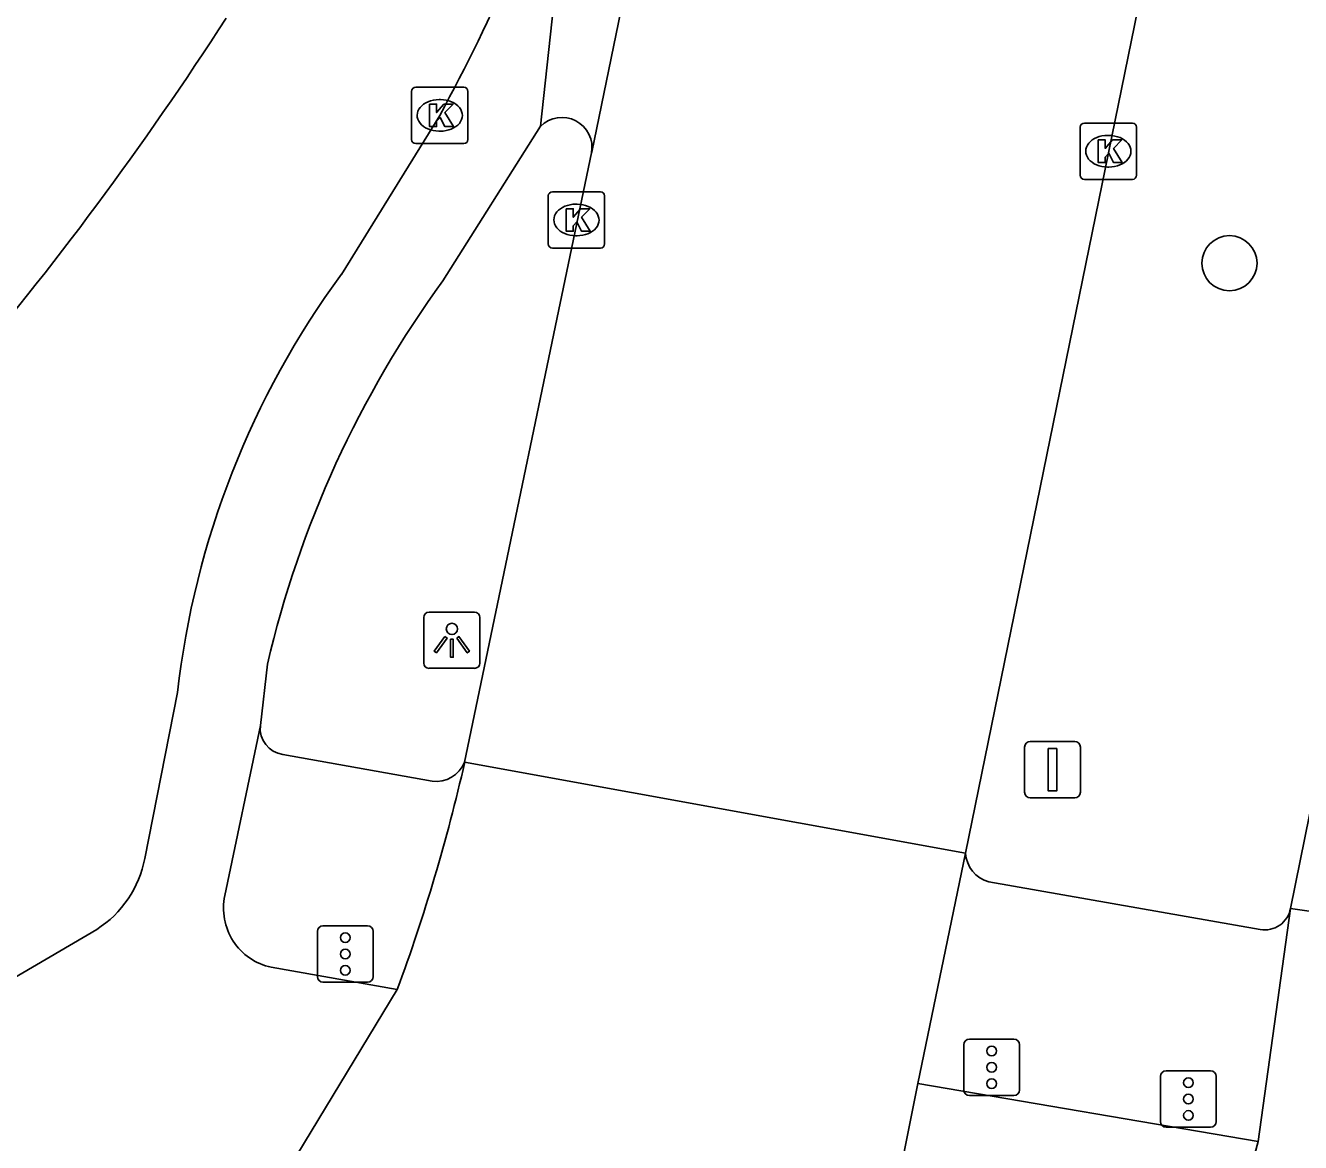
# Model space of a CAD drawing. Extents: x 157692 to 159670, y 381454 to 383289.
# Drawn here: x 158506.3 to 158528.93, y 382132.85 to 382152.66 of the extents above; entities that cross this region are included whole.
import ezdxf

# ---------------------------------------------------------------- set-up
doc = ezdxf.new("R2010")
doc.units = 0
for name, color, linetype in [('IMGEO_Boom', 7, 'Continuous'), ('IMGEO_Fietspad_gesloten', 7, 'Continuous'), ('IMGEO_Kolk', 7, 'Continuous'), ('IMGEO_Lichtpunt', 7, 'Continuous'), ('IMGEO_Rijbaan_lokaal_gesloten', 7, 'Continuous'), ('IMGEO_Verkeersbordpaal', 7, 'Continuous'), ('IMGEO_Verkeersregelinstallatiepaal', 7, 'Continuous'), ('IMGEO_Voetpad_open', 7, 'Continuous')]:
    doc.layers.add(name, color=color, linetype=linetype)

msp = doc.modelspace()

# ---------------------------------------------------------------- linework, layer by layer
at = {"layer": 'IMGEO_Boom'}
msp.add_circle((158527.666, 382148.444), 0.489, dxfattribs=at)
at = {"layer": 'IMGEO_Fietspad_gesloten'}
for points in [[(158511.906, 382148.246), (158513.651, 382151.066)], [(158515.441, 382150.872), (158513.708, 382148.133)], [(158510.592, 382141.33), (158510.467, 382140.243)], [(158508.415, 382137.886), (158508.996, 382140.829)], [(158510.467, 382140.243), (158509.837, 382137.227)], [(158503.204, 382134.073), (158507.563, 382136.626)], [(158510.661, 382135.954), (158512.895, 382135.557)], [(158528.176, 382132.862), (158522.137, 382133.889)]]:
    msp.add_lwpolyline(points, dxfattribs=at)
for centre, radius, start, end in [((158481.088, 382168.699), 37.03, 331.5647, 340.7401), ((158524.385, 382139.071), 15.489, 143.6738, 173.4818), ((158528.939, 382137.042), 18.841, 143.9372, 166.8441), ((158506.55, 382138.229), 1.896, 302.2873, 349.5803), ((158510.881, 382137), 1.068, 167.709, 258.1201)]:
    msp.add_arc(centre, radius, start, end, dxfattribs=at)
at = {"layer": 'IMGEO_Kolk'}
for p, q in [((158513.15, 382150.64), (158513.15, 382151.492)), ((158513.225, 382151.566), (158514.077, 382151.566)), ((158514.151, 382151.492), (158514.151, 382150.64)), ((158513.638, 382151.346), (158513.663, 382151.346)), ((158525.091, 382150.93), (158525.943, 382150.93)), ((158513.661, 382150.786), (158513.636, 382150.786)), ((158525.016, 382150.004), (158525.016, 382150.856)), ((158525.504, 382150.71), (158525.529, 382150.71)), ((158526.017, 382150.856), (158526.017, 382150.004)), ((158514.077, 382150.566), (158513.225, 382150.566)), ((158525.527, 382150.15), (158525.502, 382150.15)), ((158525.943, 382149.93), (158525.091, 382149.93)), ((158515.576, 382148.785), (158515.576, 382149.637)), ((158515.651, 382149.711), (158516.503, 382149.711)), ((158516.577, 382149.637), (158516.577, 382148.785)), ((158516.064, 382149.491), (158516.089, 382149.491)), ((158516.087, 382148.931), (158516.062, 382148.931)), ((158516.503, 382148.711), (158515.651, 382148.711))]:
    msp.add_line(p, q, dxfattribs=at)
for points in [[(158513.15, 382150.64), (158513.15, 382151.492)], [(158513.225, 382151.566), (158514.077, 382151.566)], [(158514.151, 382151.492), (158514.151, 382150.64)], [(158513.471, 382151.266), (158513.594, 382151.266), (158513.594, 382151.115), (158513.724, 382151.266), (158513.888, 382151.266), (158513.742, 382151.115), (158513.895, 382150.866), (158513.743, 382150.866), (158513.658, 382151.03), (158513.594, 382150.963), (158513.594, 382150.866), (158513.471, 382150.866), (158513.471, 382151.266)], [(158525.091, 382150.93), (158525.943, 382150.93)], [(158525.016, 382150.004), (158525.016, 382150.856)], [(158526.017, 382150.856), (158526.017, 382150.004)], [(158514.077, 382150.566), (158513.225, 382150.566)], [(158525.337, 382150.63), (158525.46, 382150.63), (158525.46, 382150.479), (158525.59, 382150.63), (158525.754, 382150.63), (158525.608, 382150.479), (158525.761, 382150.23), (158525.609, 382150.23), (158525.524, 382150.394), (158525.46, 382150.327), (158525.46, 382150.23), (158525.337, 382150.23), (158525.337, 382150.63)], [(158525.943, 382149.93), (158525.091, 382149.93)], [(158515.576, 382148.785), (158515.576, 382149.637)], [(158515.651, 382149.711), (158516.503, 382149.711)], [(158516.577, 382149.637), (158516.577, 382148.785)], [(158515.897, 382149.411), (158516.02, 382149.411), (158516.02, 382149.26), (158516.15, 382149.411), (158516.314, 382149.411), (158516.168, 382149.26), (158516.321, 382149.011), (158516.169, 382149.011), (158516.084, 382149.175), (158516.02, 382149.108), (158516.02, 382149.011), (158515.897, 382149.011), (158515.897, 382149.411)], [(158516.503, 382148.711), (158515.651, 382148.711)]]:
    msp.add_lwpolyline(points, dxfattribs=at)
for centre, start, end in [((158513.227, 382151.49), 91.552, 178.448), ((158513.227, 382151.49), 91.552, 178.448), ((158514.075, 382151.49), 1.552, 88.448), ((158514.075, 382151.49), 1.552, 88.448), ((158525.093, 382150.854), 91.552, 178.448), ((158525.093, 382150.854), 91.552, 178.448), ((158525.941, 382150.854), 1.552, 88.448), ((158525.941, 382150.854), 1.552, 88.448), ((158513.227, 382150.642), 181.552, 268.448), ((158513.227, 382150.642), 181.552, 268.448), ((158514.075, 382150.642), 271.552, 358.448), ((158514.075, 382150.642), 271.552, 358.448), ((158525.093, 382150.006), 181.552, 268.448), ((158525.093, 382150.006), 181.552, 268.448), ((158525.941, 382150.006), 271.552, 358.448), ((158525.941, 382150.006), 271.552, 358.448), ((158515.653, 382149.635), 91.552, 178.448), ((158515.653, 382149.635), 91.552, 178.448), ((158516.501, 382149.635), 1.552, 88.448), ((158516.501, 382149.635), 1.552, 88.448), ((158515.653, 382148.787), 181.552, 268.448), ((158515.653, 382148.787), 181.552, 268.448), ((158516.501, 382148.787), 271.552, 358.448), ((158516.501, 382148.787), 271.552, 358.448)]:
    msp.add_arc(centre, 0.0765, start, end, dxfattribs=at)
for centre, major_axis, ratio, start_param, end_param in [((158513.637, 382151.066), (-0.387, 0.002), 0.722429, 4.712389, 7.853982), ((158513.662, 382151.066), (-0.39, 0.002), 0.717154, 1.570796, 4.712389), ((158525.503, 382150.43), (-0.387, 0.002), 0.722429, 4.712389, 7.853982), ((158525.528, 382150.43), (-0.39, 0.002), 0.717154, 1.570796, 4.712389), ((158516.063, 382149.211), (-0.387, 0.002), 0.722429, 4.712389, 7.853982), ((158516.088, 382149.211), (-0.39, 0.002), 0.717154, 1.570796, 4.712389)]:
    msp.add_ellipse(centre, major_axis=major_axis, ratio=ratio, start_param=start_param, end_param=end_param, dxfattribs=at)
at = {"layer": 'IMGEO_Lichtpunt'}
for p, q in [((158513.367, 382142.158), (158513.367, 382141.351)), ((158513.367, 382142.158), (158513.367, 382141.351)), ((158514.269, 382142.253), (158513.461, 382142.253)), ((158514.269, 382142.253), (158513.461, 382142.253)), ((158514.363, 382141.351), (158514.363, 382142.158)), ((158514.363, 382141.351), (158514.363, 382142.158)), ((158513.461, 382141.257), (158514.269, 382141.257)), ((158513.461, 382141.257), (158514.269, 382141.257))]:
    msp.add_line(p, q, dxfattribs=at)
for points in [[(158513.741, 382141.822), (158513.78, 382141.794), (158513.592, 382141.532), (158513.554, 382141.559), (158513.741, 382141.822)], [(158513.843, 382141.774), (158513.89, 382141.774), (158513.89, 382141.452), (158513.843, 382141.452), (158513.843, 382141.774)], [(158513.953, 382141.794), (158513.991, 382141.821), (158514.178, 382141.559), (158514.139, 382141.531), (158513.953, 382141.794)]]:
    msp.add_lwpolyline(points, dxfattribs=at)
msp.add_circle((158513.866, 382141.956), 0.0994, dxfattribs=at)
for centre, start, end in [((158513.461, 382142.158), 90, 180), ((158513.461, 382142.158), 90, 180), ((158514.269, 382142.158), 0, 90), ((158514.269, 382142.158), 0, 90), ((158513.461, 382141.351), 180, 270), ((158513.461, 382141.351), 180, 270), ((158514.269, 382141.351), 270, 0), ((158514.269, 382141.351), 270, 360)]:
    msp.add_arc(centre, 0.0946, start, end, dxfattribs=at)
at = {"layer": 'IMGEO_Rijbaan_lokaal_gesloten'}
for points in [[(158522.982, 382137.975), (158549.349, 382267.06), (158553.124, 382285.066), (158561.45, 382326.139), (158561.609, 382326.746), (158561.897, 382327.314), (158562.266, 382327.772), (158562.742, 382328.162), (158563.281, 382328.442), (158563.854, 382328.604), (158564.425, 382328.647), (158564.939, 382328.591), (158565.051, 382328.557)], [(158566.644, 382322.187), (158547.202, 382227.455), (158542.075, 382202.135), (158534.877, 382167.21), (158528.747, 382136.998)], [(158523.847, 382186.302), (158523.361, 382184.485), (158523.324, 382184.31), (158522.925, 382182.414), (158522.54, 382180.58), (158522.095, 382178.467), (158521.711, 382176.637), (158521.285, 382174.615), (158520.949, 382172.76), (158520.406, 382170.124), (158520.067, 382168.58), (158519.695, 382166.711), (158519.44, 382165.43), (158516.351, 382150.416), (158516.345, 382150.4)], [(158516.046, 382156.484), (158515.441, 382150.872)], [(158516.345, 382150.4), (158514.093, 382139.59)], [(158514.093, 382139.59), (158522.982, 382137.975)], [(158522.137, 382133.889), (158522.982, 382137.975)], [(158528.747, 382136.998), (158528.176, 382132.862)], [(158528.747, 382136.998), (158534.64, 382136.161)], [(158512.895, 382135.557), (158510.605, 382131.778)], [(158521.367, 382130.053), (158522.137, 382133.889)], [(158528.176, 382132.862), (158527.12, 382128.965)]]:
    msp.add_lwpolyline(points, dxfattribs=at)
for centre, radius, start, end in [((158515.82, 382150.497), 0.533, 349.5318, 135.3279), ((158482.273, 382146.848), 32.638, 339.7605, 347.1514)]:
    msp.add_arc(centre, radius, start, end, dxfattribs=at)
at = {"layer": 'IMGEO_Verkeersbordpaal'}
for p, q in [((158524.03, 382139.058), (158524.03, 382139.858)), ((158524.03, 382139.858), (158524.03, 382139.058)), ((158524.13, 382139.958), (158524.92, 382139.958)), ((158524.92, 382139.958), (158524.13, 382139.958)), ((158525.02, 382139.858), (158525.02, 382139.058)), ((158525.02, 382139.058), (158525.02, 382139.858)), ((158524.92, 382138.958), (158524.13, 382138.958)), ((158524.13, 382138.958), (158524.92, 382138.958))]:
    msp.add_line(p, q, dxfattribs=at)
msp.add_lwpolyline([(158524.45, 382139.833), (158524.6, 382139.833), (158524.6, 382139.083), (158524.45, 382139.083), (158524.45, 382139.833)], dxfattribs=at)
for centre, start, end in [((158524.13, 382139.858), 90, 180), ((158524.13, 382139.858), 90, 180), ((158524.92, 382139.858), 0, 90), ((158524.92, 382139.858), 360, 90), ((158524.13, 382139.058), 180, 270), ((158524.13, 382139.058), 180, 270), ((158524.92, 382139.058), 270, 0), ((158524.92, 382139.058), 270, 0)]:
    msp.add_arc(centre, 0.1, start, end, dxfattribs=at)
at = {"layer": 'IMGEO_Verkeersregelinstallatiepaal'}
for p, q in [((158511.579, 382136.689), (158512.369, 382136.689)), ((158512.369, 382136.689), (158511.579, 382136.689)), ((158511.479, 382135.789), (158511.479, 382136.589)), ((158511.479, 382136.589), (158511.479, 382135.789)), ((158512.469, 382136.589), (158512.469, 382135.789)), ((158512.469, 382135.789), (158512.469, 382136.589)), ((158512.369, 382135.689), (158511.579, 382135.689)), ((158511.579, 382135.689), (158512.369, 382135.689)), ((158523.051, 382134.679), (158523.841, 382134.679)), ((158523.841, 382134.679), (158523.051, 382134.679)), ((158522.951, 382133.779), (158522.951, 382134.579)), ((158522.951, 382134.579), (158522.951, 382133.779)), ((158523.941, 382134.579), (158523.941, 382133.779)), ((158523.941, 382133.779), (158523.941, 382134.579)), ((158526.442, 382133.216), (158526.442, 382134.016)), ((158526.442, 382134.016), (158526.442, 382133.216)), ((158526.542, 382134.116), (158527.332, 382134.116)), ((158527.332, 382134.116), (158526.542, 382134.116)), ((158527.432, 382134.016), (158527.432, 382133.216)), ((158527.432, 382133.216), (158527.432, 382134.016)), ((158523.841, 382133.679), (158523.051, 382133.679)), ((158523.051, 382133.679), (158523.841, 382133.679)), ((158527.332, 382133.116), (158526.542, 382133.116)), ((158526.542, 382133.116), (158527.332, 382133.116))]:
    msp.add_line(p, q, dxfattribs=at)
for centre in [(158511.974, 382136.479), (158511.974, 382136.189), (158511.974, 382135.899), (158523.446, 382134.469), (158523.446, 382134.179), (158523.446, 382133.889), (158526.937, 382133.906), (158526.937, 382133.616), (158526.937, 382133.326)]:
    msp.add_circle(centre, 0.085, dxfattribs=at)
for centre, start, end in [((158511.579, 382136.589), 90, 180), ((158511.579, 382136.589), 90, 180), ((158512.369, 382136.589), 0, 90), ((158512.369, 382136.589), 360, 90), ((158511.579, 382135.789), 180, 270), ((158511.579, 382135.789), 180, 270), ((158512.369, 382135.789), 270, 0), ((158512.369, 382135.789), 270, 0), ((158523.051, 382134.579), 90, 180), ((158523.051, 382134.579), 90, 180), ((158523.841, 382134.579), 0, 90), ((158523.841, 382134.579), 360, 90), ((158526.542, 382134.016), 90, 180), ((158526.542, 382134.016), 90, 180), ((158527.332, 382134.016), 0, 90), ((158527.332, 382134.016), 360, 90), ((158523.051, 382133.779), 180, 270), ((158523.051, 382133.779), 180, 270), ((158523.841, 382133.779), 270, 0), ((158523.841, 382133.779), 270, 0), ((158526.542, 382133.216), 180, 270), ((158526.542, 382133.216), 180, 270), ((158527.332, 382133.216), 270, 0), ((158527.332, 382133.216), 270, 0)]:
    msp.add_arc(centre, 0.1, start, end, dxfattribs=at)
at = {"layer": 'IMGEO_Voetpad_open'}
for points in [[(158510.869, 382139.728), (158513.514, 382139.254)], [(158523.394, 382137.468), (158528.211, 382136.625)]]:
    msp.add_lwpolyline(points, dxfattribs=at)
for centre, radius, start, end in [((158459.249, 382185.395), 60.203, 311.86075, 327.21256), ((158510.93, 382140.19), 0.466, 173.5072, 262.4428), ((158513.581, 382139.805), 0.555, 263.0467, 337.2074), ((158523.548, 382138.014), 0.568, 183.97, 254.2262), ((158528.296, 382137.075), 0.458, 259.34, 350.3278)]:
    msp.add_arc(centre, radius, start, end, dxfattribs=at)

doc.saveas('drawing.dxf')
